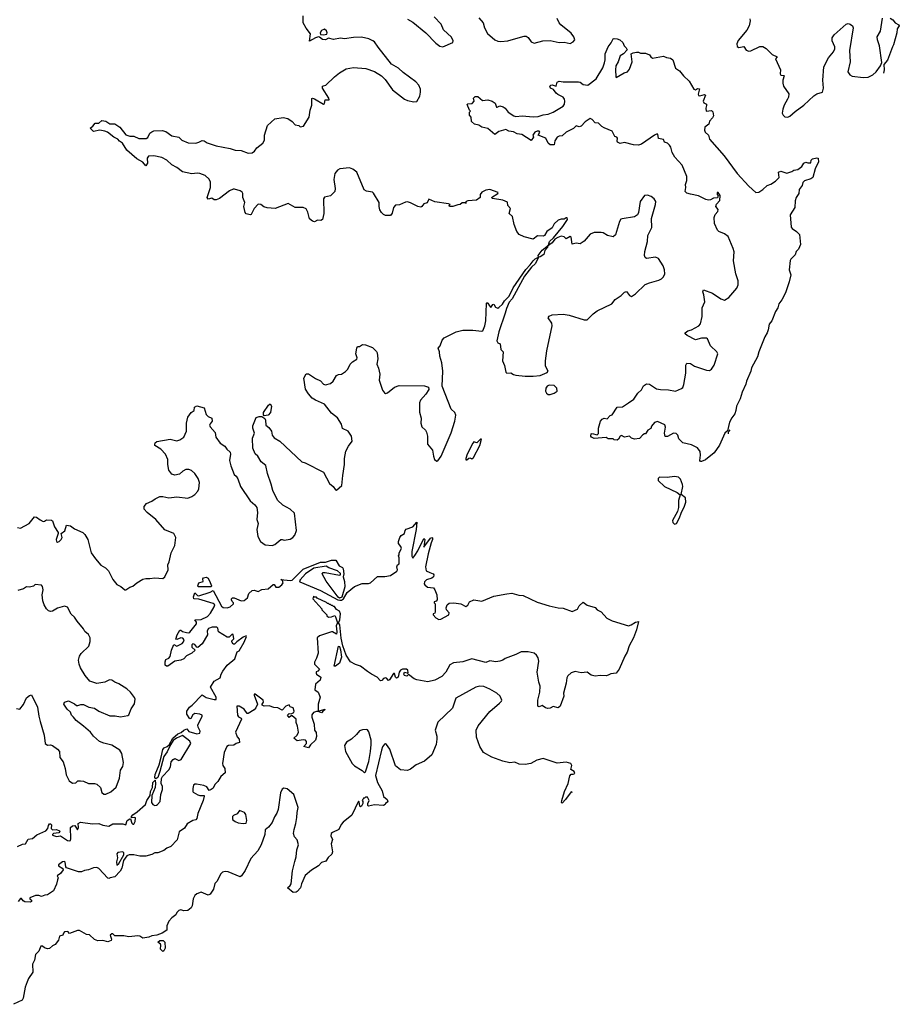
# Model space of a CAD drawing. Extents: x 2220520 to 2384350, y 721165 to 893491.
# Tile 302 of 315: x 2360888 to 2369656, y 828825 to 838636. Entities that reach past the tile are written whole.
import ezdxf

# ---------------------------------------------------------------- set-up
doc = ezdxf.new("R2010")
doc.units = 0

msp = doc.modelspace()

# ---------------------------------------------------------------- linework, layer by layer
at = {"layer": '0CON20XD'}
for points in [[(2363395, 834007.5), (2363358.6, 834115), (2363340, 834195), (2363295, 834230), (2363260.8, 834285), (2363235, 834308.8), (2363211.4, 834365), (2363208.8, 834465), (2363227.5, 834515), (2363211.2, 834565), (2363211.7, 834588.3), (2363245, 834672.5), (2363275, 834682.5), (2363301.7, 834681.7), (2363330.7, 834660.7), (2363338.8, 834645), (2363342.5, 834595), (2363371.7, 834571.7), (2363396.1, 834536.1), (2363403.3, 834495), (2363425, 834470), (2363480, 834435), (2363701.2, 834231.2), (2363735, 834220), (2363915, 834126.7), (2363976.7, 834015), (2364012.5, 833985), (2364035, 833950), (2364045, 833947.5), (2364098.8, 833995), (2364110, 834095), (2364126.4, 834203.6), (2364125.8, 834265), (2364139.4, 834335), (2364164.3, 834385), (2364202, 834435), (2364196.2, 834485), (2364162.5, 834535), (2364105, 834562.5), (2364096.7, 834605), (2364055, 834670), (2363995, 834713.8), (2363926, 834806), (2363835, 834843.8), (2363803.3, 834865), (2363765, 834907.5), (2363737.5, 834955), (2363720, 835065), (2363741.7, 835108.3), (2363765, 835107.5), (2363835, 835060), (2363885, 835037.5), (2363915, 835003.8), (2363935, 834996.7), (2363985, 835010), (2364013.3, 835035), (2364045, 835090), (2364065, 835100), (2364095, 835103.3), (2364135, 835130), (2364157.3, 835152.7), (2364183.3, 835205), (2364205, 835226.7), (2364248.3, 835251.7), (2364252.5, 835265), (2364240, 835305), (2364248.3, 835361.7), (2364255, 835380), (2364275, 835380), (2364305, 835400), (2364335, 835397.5), (2364405, 835370), (2364445, 835330), (2364452.5, 835315), (2364458, 835255), (2364446.7, 835205), (2364463.3, 835165), (2364476, 835105), (2364470, 835045), (2364504.4, 834944.4), (2364525, 834916.7), (2364535, 834912.5), (2364555, 834916.7), (2364624.6, 834975.4), (2364668.9, 834991.1), (2364923, 834987), (2364964.1, 834974.1), (2364965, 834950), (2364935.7, 834905), (2364884.2, 834845), (2364872.1, 834817.9), (2364873.8, 834725), (2364890, 834665), (2364886, 834615), (2364897.7, 834577.7), (2364932, 834545), (2364942.5, 834525), (2364952.5, 834485), (2364953.8, 834405), (2365002.5, 834345), (2365012, 834285), (2365023.8, 834255), (2365045, 834236.2), (2365055, 834240), (2365089.2, 834285), (2365189.4, 834520.6), (2365224.7, 834635), (2365235.4, 834695.4), (2365225, 834720.8), (2365190, 834755), (2365100, 834985), (2365106.2, 835135), (2365095.9, 835215.9), (2365077, 835283), (2365072.5, 835325), (2365058.3, 835361.7), (2365080, 835385), (2365098.3, 835441.7), (2365117.5, 835465), (2365240, 835525), (2365305, 835542.5), (2365405, 835543.3), (2365495, 835532.5), (2365505, 835536.7), (2365525, 835583.8), (2365534.2, 835635), (2365542.1, 835807.9), (2365545, 835816.7), (2365555, 835810), (2365572, 835785), (2365585, 835767.5), (2365605, 835797.5), (2365615, 835802.5), (2365632.3, 835772.3), (2365653, 835763), (2365665, 835766.7), (2365699.5, 835800.5), (2365721.2, 835835), (2365768, 835882), (2365805.9, 835964.1), (2365934.2, 836145.8), (2365977.5, 836192.5), (2366005, 836233.3), (2366025, 836252.5), (2366060, 836270), (2366057.5, 836285), (2366095, 836340), (2366160, 836390), (2366168.8, 836425), (2366208, 836462), (2366301.2, 836575), (2366347.5, 836645), (2366345, 836660), (2366335, 836660), (2366315, 836647.5), (2366285, 836647.5), (2366255, 836637.5), (2366217, 836603), (2366195, 836562.5), (2366143.6, 836526.4), (2366120, 836485), (2366105, 836480), (2366048.3, 836481.7), (2366005, 836450), (2365915, 836473.8), (2365867.5, 836495), (2365844.1, 836524.1), (2365816.8, 836596.8), (2365801.2, 836675), (2365765.8, 836705), (2365778.8, 836755), (2365753.3, 836785), (2365748.8, 836818.8), (2365705, 836838.5), (2365600, 836855), (2365590, 836865), (2365652.5, 836905), (2365657.5, 836915), (2365575, 836943.3), (2365535, 836936.2), (2365494.2, 836915.8), (2365477.5, 836895), (2365477.5, 836865), (2365441.7, 836838.3), (2365355, 836831.2), (2365337.5, 836825), (2365330, 836815), (2365337, 836803), (2365330, 836810), (2365298.3, 836811.7), (2365280, 836795), (2365255, 836792.5), (2365205, 836773.8), (2365173, 836773), (2365170, 836785), (2365180, 836795), (2365161.7, 836801.7), (2365025, 836820), (2364965, 836846.7), (2364949.3, 836810.7), (2364915, 836802.5), (2364896.4, 836773.6), (2364885, 836766.7), (2364855, 836774), (2364785, 836812), (2364755, 836820), (2364732.3, 836817.7), (2364675, 836790), (2364633.3, 836786.7), (2364614.1, 836765.9), (2364601.7, 836708.3), (2364585, 836683.8), (2364535, 836686.2), (2364515, 836693.8), (2364493.3, 836715), (2364479.3, 836740.7), (2364470, 836775), (2364471.2, 836815), (2364415, 836907.5), (2364405, 836916.7), (2364345, 836926.2), (2364320.5, 836940.5), (2364250, 837115), (2364207.6, 837147.6), (2364175, 837159.4), (2364080.2, 837149.8), (2364054.7, 837135.3), (2364030, 837105), (2364020.5, 837045), (2364032.5, 836955), (2364029.2, 836925), (2363985, 836879.2), (2363925, 836866), (2363917.5, 836852.5), (2363920, 836705), (2363907.5, 836645), (2363890, 836635), (2363855, 836636.7), (2363825, 836622.5), (2363805, 836627.5), (2363775, 836652.5), (2363758.3, 836718.3), (2363742, 836752), (2363715, 836764), (2363635, 836766.2), (2363565, 836803.3), (2363435, 836756.2), (2363355, 836760), (2363321.7, 836771.7), (2363290, 836795), (2363265, 836796.7), (2363226, 836755), (2363195, 836693.8), (2363185, 836690), (2363145, 836700), (2363135.8, 836715), (2363123.3, 836775), (2363131.1, 836815), (2363113.1, 836865), (2363112.5, 836905), (2363105, 836918), (2363085, 836931.2), (2363028.3, 836948.3), (2363015, 836946.7), (2362979.5, 836930.5), (2362880, 836855), (2362845, 836842.5), (2362825, 836842.5), (2362803.6, 836856.4), (2362765, 836847.5), (2362757.5, 836865), (2362788.8, 836965), (2362788.3, 837018.3), (2362776.4, 837046.4), (2362735, 837082.5), (2362685, 837103.3), (2362656.4, 837106.4), (2362605, 837100), (2362510.3, 837120.3), (2362455, 837162.9), (2362405, 837189.2), (2362354.6, 837234.6), (2362305, 837264.3), (2362225, 837278.8), (2362172.5, 837275), (2362158.8, 837255), (2362163.3, 837205), (2362145, 837180), (2362115.6, 837215.6), (2362055, 837250.8), (2361955.7, 837335), (2361913.8, 837405), (2361883.3, 837425), (2361865, 837446.7), (2361825, 837466.2), (2361764.1, 837514.1), (2361735, 837526.7), (2361685, 837536), (2361622.5, 837522.5), (2361590, 837555), (2361616.4, 837573.6), (2361640, 837605), (2361675, 837603.3), (2361705, 837630), (2361745, 837623.8), (2361787.7, 837597.7), (2361837.5, 837597.5), (2361885, 837563.8), (2361945, 837488), (2361985, 837476.9), (2362025, 837476.5), (2362075, 837451.1), (2362148.3, 837451.7), (2362165, 837463.3), (2362184.4, 837505.6), (2362205, 837520), (2362225, 837526.9), (2362307.6, 837532.4), (2362342.8, 837522.8), (2362405, 837480), (2362472.5, 837465), (2362505, 837436.7), (2362567.7, 837407.7), (2362643, 837407), (2362675, 837414.2), (2362705, 837432), (2362725, 837429.2), (2362755, 837408), (2362845, 837377.8), (2362985, 837354), (2363035, 837335.8), (2363095, 837333.3), (2363165, 837307.5), (2363205, 837310), (2363227.5, 837325), (2363252.3, 837357.7), (2363312.5, 837405), (2363328.8, 837435), (2363326.7, 837485), (2363358.1, 837581.9), (2363430.7, 837649.3), (2363515, 837662.5), (2363561.7, 837651.7), (2363605, 837622.5), (2363635, 837587.5), (2363671.7, 837581.7), (2363685, 837570), (2363716.4, 837573.6), (2363772.5, 837665), (2363782, 837735), (2363800, 837785), (2363800.4, 837849.6), (2363805.9, 837854.1), (2363825, 837847.5), (2363916.1, 837793.9), (2363925, 837800), (2363933.8, 837836.2), (2363972.5, 837837.5), (2363970, 837855), (2363904.5, 837955), (2363905, 837973.3), (2363915, 837976.5), (2363940.8, 837985), (2364025, 838067.5), (2364074, 838105), (2364143.3, 838145), (2364215, 838158.9), (2364338.3, 838148.3), (2364425, 838121.1), (2364495.5, 838075.5), (2364531.3, 838041.3), (2364605, 837936.2), (2364722.5, 837845), (2364755, 837830.8), (2364815, 837817.5), (2364845, 837821.2), (2364875, 837872.5), (2364883.6, 837913.6), (2364883.3, 837945), (2364866.7, 837985), (2364835.8, 838015.8), (2364708.7, 838108.7), (2364665, 838152.5), (2364595, 838193.8), (2364460.6, 838360.6), (2364424.3, 838414.3), (2364409.2, 838425), (2364368.8, 838445), (2364295, 838461.2), (2364215, 838460), (2364125, 838446.5), (2364085, 838450.5), (2364015, 838437.5), (2363965, 838451.4), (2363935, 838434), (2363905, 838438.8), (2363875, 838463.3), (2363865, 838464), (2363835, 838456.2), (2363775, 838422.5), (2363786, 838495), (2363742.6, 838552.6), (2363715, 838606.2), (2363713.3, 838675)], [(2364752.1, 838642.1), (2364805, 838610.8), (2364935, 838505.8), (2365035, 838401.4), (2365075, 838371.9), (2365105, 838367.1), (2365205, 838407.5), (2365208, 838425), (2365190.5, 838460.5), (2365113.3, 838535), (2365090.7, 838590.7), (2365020, 838665)], [(2365465, 838653.3), (2365508, 838605), (2365521.2, 838555), (2365549.7, 838499.7), (2365623.8, 838435), (2365655, 838423.1), (2365685, 838420), (2365755, 838425.7), (2365835, 838447.1), (2365915, 838472.5), (2365935, 838472.5), (2365955, 838458.8), (2365985, 838413.8), (2366015, 838402.5), (2366103.8, 838426.2), (2366175, 838427.8), (2366265, 838410), (2366315, 838412.5), (2366375, 838398), (2366403.9, 838416.1), (2366420, 838435), (2366411.2, 838465), (2366385, 838503.3), (2366283.2, 838583.2), (2366263.8, 838605), (2366245, 838646.7)], [(2368166.7, 838645), (2368170, 838625), (2368158.8, 838575), (2368135, 838530), (2368050.3, 838429.7), (2368037.5, 838395), (2368038, 838368), (2368055, 838358), (2368105, 838370), (2368130.7, 838330.7), (2368155, 838321.2), (2368175, 838324.2), (2368265, 838368), (2368295, 838368.8), (2368327.3, 838347.3), (2368389.3, 838289.3), (2368440, 838265), (2368422.5, 838245), (2368472.5, 838135), (2368467.5, 838095), (2368473.3, 838083.3), (2368505, 838080), (2368507.5, 838075), (2368493.3, 838035), (2368493.3, 838005), (2368502.5, 837975), (2368556.1, 837896.1), (2368551.2, 837865), (2368541.2, 837845), (2368508.8, 837785), (2368493.3, 837743.3), (2368488.8, 837705), (2368496.7, 837685), (2368515, 837668.8), (2368545, 837664.2), (2368565, 837674), (2368617.9, 837722.1), (2368705, 837784.3), (2368802.7, 837877.3), (2368835, 837896.9), (2368891.2, 837915), (2368900, 837955), (2368893.1, 838035), (2368902, 838165), (2368949.2, 838255), (2369000, 838315), (2369014.3, 838345), (2369014.2, 838365), (2368987.8, 838425), (2368986.7, 838455), (2369005.6, 838485), (2369125, 838592), (2369145, 838598), (2369165, 838592), (2369188.8, 838575), (2369195.8, 838555.8), (2369160.8, 838329.2), (2369165.8, 838215), (2369143.8, 838115), (2369162.5, 838085), (2369185, 838074), (2369295, 838061.2), (2369345, 838064), (2369393.3, 838085), (2369425, 838117.1), (2369467.1, 838175), (2369480.7, 838209.3), (2369460, 838375), (2369438.8, 838435), (2369436.4, 838463.6), (2369467, 838523), (2369487.3, 838652.7)], [(2369565, 838650), (2369590, 838635), (2369615, 838603.3), (2369652.5, 838585), (2369656, 838576), (2369635.5, 838544.5), (2369632.9, 838505), (2369599.6, 838385), (2369586.7, 838365), (2369538.2, 838231.8), (2369501.1, 838188.9), (2369504.4, 838135), (2369497.2, 838104.7)], [(2363915, 838484.5), (2363948, 838492), (2363954, 838505), (2363945, 838526.2), (2363925, 838542), (2363895, 838529.2), (2363881.9, 838505), (2363887.5, 838487.5), (2363915, 838484.5)], [(2367685, 834231.9), (2367673, 834233), (2367668.1, 834245), (2367675.4, 834295), (2367671.5, 834331.5), (2367645, 834368.6), (2367585, 834400.5), (2367498.3, 834418.3), (2367458.3, 834458.3), (2367446.7, 834495), (2367431.7, 834511.7), (2367405, 834516.2), (2367345, 834483.3), (2367323, 834483), (2367316.7, 834515), (2367326.2, 834575), (2367319.2, 834599.2), (2367245, 834632.5), (2367215, 834622.5), (2367186.7, 834585), (2367178.8, 834561.2), (2367147.5, 834545), (2367125, 834510), (2367115, 834510), (2367100.7, 834499.3), (2367065, 834463.3), (2367015, 834456.7), (2366985, 834467.5), (2366966, 834486), (2366916.4, 834476.4), (2366885, 834492.5), (2366872.5, 834485), (2366857.5, 834455), (2366845, 834447.5), (2366815, 834450), (2366805, 834460), (2366755, 834460), (2366735, 834472.5), (2366615, 834461.2), (2366587.5, 834475), (2366581.2, 834485), (2366585, 834510), (2366595, 834512.5), (2366645, 834500), (2366658.3, 834511.7), (2366656.2, 834565), (2366678.8, 834635), (2366695, 834656.2), (2366715, 834666.2), (2366745, 834660), (2366775, 834692.5), (2366795, 834700), (2366843.9, 834776.1), (2366895, 834778.8), (2366956.7, 834816.7), (2367011.2, 834855), (2367050, 834915), (2367085, 834947.5), (2367105, 834987.5), (2367135, 835006.7), (2367165, 835003.8), (2367235, 834958.8), (2367275, 834950), (2367355, 834949.2), (2367425, 834935.6), (2367485, 834960), (2367498, 834972), (2367508.3, 835001.7), (2367528.1, 835115), (2367526.5, 835193.5), (2367537.7, 835212.3), (2367575, 835208.4), (2367615, 835181.9), (2367735, 835142.4), (2367765, 835141.1), (2367785, 835153.6), (2367809, 835195), (2367847.8, 835305), (2367836.9, 835325), (2367775.3, 835385), (2367745, 835454.5), (2367733.6, 835463.6), (2367685, 835463.3), (2367625, 835444.7), (2367540.7, 835490.7), (2367521.2, 835505), (2367522.5, 835515), (2367547.5, 835535), (2367583.9, 835546.1), (2367656.1, 835583.9), (2367672.5, 835605), (2367691.7, 835678.3), (2367690, 835765), (2367717.5, 835825), (2367708, 835895), (2367696.7, 835925), (2367702.5, 835945), (2367795, 835910), (2367875.6, 835855.6), (2367915, 835842), (2367955, 835866.2), (2368035, 835961.9), (2368050, 835995), (2368050, 836035), (2368026.9, 836105), (2368004.6, 836234.6), (2368008.7, 836321.3), (2367999.5, 836355), (2367948.8, 836475), (2367915, 836501.2), (2367857, 836527), (2367845, 836540), (2367813.3, 836605), (2367810, 836665), (2367820, 836695), (2367846.7, 836725), (2367850, 836745), (2367826.7, 836775), (2367835, 836797.5), (2367866.7, 836835), (2367870, 836885), (2367850, 836915), (2367840, 836915), (2367840, 836895), (2367850, 836885), (2367845, 836860), (2367805, 836856.7), (2367775, 836841.2), (2367755, 836839.2), (2367727.5, 836845), (2367655, 836881.2), (2367575, 836896.7), (2367537.5, 836907.5), (2367527, 836917), (2367522.5, 836925), (2367529.2, 836965), (2367524.2, 836995), (2367538.1, 837035), (2367537.5, 837075), (2367490, 837185), (2367417.2, 837267.2), (2367392.2, 837312.2), (2367380, 837365), (2367366.2, 837385), (2367345, 837406.2), (2367314.1, 837414.1), (2367305, 837442.5), (2367255, 837452.5), (2367250, 837495), (2367235, 837495.8), (2367215, 837485.8), (2367085, 837395.5), (2367055, 837385.6), (2367005, 837388.6), (2366915, 837413.3), (2366875, 837403.3), (2366847.5, 837415), (2366842.5, 837425), (2366847.5, 837455), (2366840, 837465), (2366821.7, 837471.7), (2366795, 837526.7), (2366715, 837560), (2366690.8, 837570.8), (2366656.1, 837606.1), (2366625, 837607.5), (2366595, 837642.5), (2366575, 837650), (2366525, 837616.7), (2366483.6, 837576.4), (2366465, 837570), (2366435, 837577.5), (2366407.3, 837552.7), (2366335, 837514), (2366295, 837478), (2366265, 837476.2), (2366245, 837466.7), (2366220.5, 837429.5), (2366215, 837390), (2366195, 837387.5), (2366175, 837390), (2366156.2, 837405), (2366133.3, 837455), (2366057.5, 837485), (2366071.2, 837515), (2366065, 837526), (2366045, 837525.7), (2366021.2, 837515), (2366003.3, 837485), (2366010, 837465), (2365985, 837432.5), (2365893, 837493), (2365845, 837497.5), (2365808.8, 837518.8), (2365765, 837524.4), (2365735, 837542.5), (2365665, 837520.8), (2365625, 837491.2), (2365555, 837552.5), (2365495, 837564.2), (2365463.9, 837583.9), (2365420, 837595), (2365393, 837623), (2365387.5, 837665), (2365372.5, 837685), (2365370, 837715), (2365380, 837725), (2365370, 837735), (2365348.3, 837791.7), (2365355, 837797.5), (2365398.3, 837801.7), (2365417, 837823), (2365412.5, 837855), (2365429.3, 837870.7), (2365455, 837871.2), (2365500.7, 837830.7), (2365555, 837838.8), (2365597.5, 837825), (2365627.5, 837805), (2365640, 837765), (2365647, 837763), (2365675, 837777.5), (2365707.7, 837767.7), (2365726.7, 837755), (2365755.9, 837715.9), (2365815, 837678.8), (2365835, 837672.5), (2365895, 837679.4), (2366005, 837667.1), (2366055, 837671.4), (2366105, 837687.1), (2366155.7, 837694.3), (2366205, 837713.8), (2366303.8, 837775), (2366317.5, 837795), (2366323.3, 837825), (2366320, 837845), (2366306.7, 837865), (2366251.7, 837891.7), (2366234.1, 837904.1), (2366209.3, 837939.3), (2366177.5, 837955), (2366173.3, 837975), (2366182.5, 837985), (2366195, 837987.5), (2366235, 837972.5), (2366246.7, 838015), (2366265, 838023.8), (2366306.1, 838016.1), (2366457.7, 838017.7), (2366473.6, 838013.6), (2366505, 837988.8), (2366550, 837985), (2366635, 838047.5), (2366701.4, 838155), (2366715.8, 838205.8), (2366724.3, 838235), (2366722.9, 838295), (2366754.2, 838365), (2366783.3, 838405), (2366802.5, 838445), (2366815, 838450), (2366845, 838446.7), (2366870, 838435), (2366898.3, 838408.3), (2366912.5, 838375), (2366932.5, 838355), (2366942.5, 838335), (2366907.5, 838295), (2366873.3, 838275), (2366853.9, 838216.1), (2366831.2, 838175), (2366827.5, 838135), (2366830, 838065), (2366835, 838060), (2366913.9, 838106.1), (2366945, 838117.5), (2366966.1, 838143.9), (2366993.3, 838215), (2366982.5, 838295), (2367003.6, 838306.4), (2367035, 838313.3), (2367055, 838312.5), (2367075, 838302.5), (2367125, 838302.5), (2367166.1, 838286.1), (2367177.5, 838265), (2367195, 838252.5), (2367305, 838273.3), (2367335, 838260), (2367375, 838253.3), (2367397.5, 838235), (2367425, 838152.5), (2367465, 838126.7), (2367506.2, 838075), (2367562, 838025), (2367607.5, 837945), (2367625, 837937.5), (2367645, 837950), (2367665.8, 837945.8), (2367650, 837895), (2367655, 837880), (2367667.5, 837877.5), (2367715, 837890), (2367722.5, 837885), (2367700, 837825), (2367707, 837807), (2367732.5, 837795), (2367735, 837780), (2367727.5, 837755), (2367730, 837725), (2367785, 837730), (2367796.4, 837716.4), (2367803, 837677), (2367793, 837657), (2367762.5, 837625), (2367757.5, 837595), (2367716.4, 837563.6), (2367713.6, 837536.4), (2367721.2, 837515), (2367753.3, 837485), (2367765, 837446.7), (2367910.3, 837280.3), (2368040, 837105), (2368155, 836976.2), (2368224.3, 836914.3), (2368255, 836916.2), (2368295, 836943.3), (2368337.5, 836985), (2368375, 836997.5), (2368423, 837027), (2368457.5, 837065), (2368453.3, 837115), (2368473.6, 837126.4), (2368535, 837107.5), (2368586.2, 837123.8), (2368605, 837137.5), (2368645, 837142.5), (2368685, 837172.5), (2368705, 837207.5), (2368725, 837217.5), (2368745, 837210), (2368775, 837210), (2368777.5, 837235), (2368790.7, 837249.3), (2368835, 837260), (2368847, 837257), (2368848.8, 837215), (2368822.3, 837167.7), (2368818.3, 837148.3), (2368795, 837064.2), (2368775, 837049.4), (2368709.7, 837030.3), (2368693.8, 837015), (2368686.2, 836985), (2368658.8, 836945), (2368653.3, 836905), (2368628.8, 836865), (2368619.3, 836830.7), (2368615.8, 836764.2), (2368569.5, 836690.5), (2368578.3, 836568.3), (2368586.7, 836555), (2368630, 836525), (2368660, 836495), (2368672.5, 836395), (2368650.7, 836349.3), (2368627.5, 836325), (2368617, 836293), (2368575, 836250), (2368567.5, 836235), (2368558.8, 836145), (2368575.4, 836095), (2368557.3, 836025), (2368520.4, 835915), (2368485, 835844.2), (2368455.7, 835805), (2368445.7, 835765), (2368420.3, 835729.7), (2368383.6, 835635), (2368359, 835601), (2368349.2, 835545), (2368337.3, 835515), (2368315.3, 835475), (2368254.7, 835325.3), (2368243.7, 835276.3), (2368183.8, 835166.2), (2368176.5, 835133.5), (2368133.3, 835035), (2368126.5, 835003.5), (2368089.5, 834925), (2368071, 834859), (2368033.2, 834785), (2368027.7, 834742.3), (2368015, 834708.6), (2367985, 834667.5), (2367964.8, 834625), (2367941.7, 834538.3), (2367915.9, 834515), (2367862.4, 834397.6), (2367810.6, 834319.4), (2367725, 834250.4), (2367685, 834231.9)], [(2366005, 835084), (2366075, 835091.9), (2366145, 835121.5), (2366154.3, 835135), (2366129.3, 835185), (2366127.8, 835235), (2366142.8, 835335), (2366196.9, 835585), (2366190.8, 835610.8), (2366156.7, 835665), (2366165, 835682.5), (2366194.1, 835695.9), (2366305, 835702.3), (2366365, 835692.4), (2366515, 835645.3), (2366544.7, 835645.3), (2366604.3, 835705.7), (2366643.9, 835736.1), (2366791.2, 835805), (2366825, 835846.2), (2366883.9, 835886.1), (2366915, 835922.5), (2366936.1, 835926.1), (2366967.9, 835887.9), (2366985, 835878.6), (2367025, 835904.6), (2367123.4, 835996.6), (2367165.2, 836014.8), (2367259.8, 836040.2), (2367286.2, 836053.8), (2367306.7, 836075), (2367317.9, 836102.1), (2367315.5, 836145), (2367303.4, 836183.4), (2367256.3, 836256.3), (2367225, 836269.4), (2367135, 836255.3), (2367121.2, 836265), (2367116, 836285), (2367120, 836325), (2367145.3, 836425), (2367147.9, 836485), (2367187.9, 836565), (2367187.1, 836655), (2367226.9, 836795), (2367227.5, 836825), (2367210.7, 836850.7), (2367183.2, 836873.2), (2367145, 836887.5), (2367117.5, 836885), (2367073.3, 836825), (2367056, 836715), (2367045, 836691.2), (2367015, 836670), (2366893, 836653), (2366880.7, 836649.3), (2366866.7, 836625), (2366827.7, 836492.3), (2366805, 836472.5), (2366746.1, 836486.1), (2366705, 836511.2), (2366685, 836516.2), (2366615, 836516.2), (2366575, 836500), (2366515, 836430), (2366475, 836403.3), (2366435, 836407.5), (2366395, 836400), (2366385, 836470), (2366376.4, 836476.4), (2366335, 836452.5), (2366315, 836473.8), (2366285, 836478), (2366252.9, 836467.1), (2366222, 836448), (2366195, 836413.8), (2366150, 836380), (2366147.5, 836365), (2366123.8, 836336.2), (2366112.5, 836295), (2366075, 836272.5), (2366060, 836270), (2366028, 836205), (2365990.3, 836169.7), (2365920.2, 836079.8), (2365797.3, 835855), (2365767.6, 835822.4), (2365740.5, 835759.5), (2365727.9, 835712.1), (2365662.3, 835525), (2365644.2, 835435), (2365655, 835417.5), (2365676.1, 835406.1), (2365685, 835350), (2365706.7, 835326.7), (2365699.2, 835235), (2365718.9, 835188.9), (2365733.8, 835125), (2365745, 835113.3), (2365785, 835116.7), (2365810, 835100), (2365835, 835094), (2365925.9, 835084.1), (2366005, 835084)], [(2366155, 834902.2), (2366175, 834902.5), (2366215, 834915.4), (2366245, 834936), (2366243.3, 834965), (2366215, 834989.4), (2366165, 834994.4), (2366145, 834982.9), (2366132.5, 834965), (2366129.5, 834935), (2366138.1, 834915), (2366155, 834902.2)], [(2360865, 833576.2), (2360895, 833570), (2360981.2, 833615), (2361035, 833682.5), (2361055, 833680), (2361091.2, 833651.2), (2361123, 833637), (2361135, 833637.5), (2361156.4, 833653.6), (2361205, 833650), (2361215, 833642.5), (2361235, 833582.5), (2361270, 833525), (2361272.5, 833515), (2361250, 833455), (2361255, 833437.5), (2361265, 833430), (2361280, 833435), (2361302.5, 833455), (2361310, 833475), (2361302.5, 833515), (2361336.1, 833543.9), (2361355, 833597.5), (2361395, 833591.2), (2361433.2, 833563.2), (2361516.9, 833526.9), (2361538.1, 833505), (2361566.7, 833456.7), (2361600.6, 833325), (2361642.4, 833262.4), (2361695, 833199.2), (2361742.5, 833175), (2361772, 833145), (2361815, 833056.7), (2361855, 833008.8), (2361897.3, 832987.3), (2361934.1, 832954.1), (2361945.9, 832954.1), (2361985, 832980), (2362015, 832990), (2362055, 833024), (2362115, 833060), (2362145, 833068), (2362186.4, 833066.4), (2362235, 833074), (2362313.6, 833066.4), (2362336.1, 833083.9), (2362368.1, 833155), (2362363.3, 833205), (2362377.8, 833235), (2362397.1, 833322.9), (2362433.3, 833395), (2362443.1, 833475), (2362425.6, 833515.6), (2362334, 833554), (2362245.3, 833655.3), (2362158.8, 833725), (2362128.3, 833758.3), (2362128.8, 833785), (2362153.3, 833815), (2362205, 833836.7), (2362237.3, 833862.7), (2362285, 833884.2), (2362315, 833886), (2362375, 833871.2), (2362455, 833881.2), (2362565, 833868), (2362605, 833883.8), (2362633.3, 833905), (2362662.3, 833937.7), (2362675, 833962.5), (2362680, 834025), (2362668, 834065), (2362633.3, 834115), (2362600, 834145), (2362575, 834152.5), (2362545, 834152.5), (2362512.7, 834137.3), (2362481.7, 834108.3), (2362435, 834098.8), (2362405.9, 834105.9), (2362375, 834147.5), (2362364.4, 834205), (2362363.1, 834255), (2362340.8, 834305), (2362295, 834358), (2362235, 834393.3), (2362233.3, 834405), (2362239.5, 834420.5), (2362255, 834433.8), (2362387, 834457), (2362455, 834438.8), (2362485, 834450), (2362524.2, 834475.8), (2362550, 834535), (2362550, 834615), (2362563.3, 834675), (2362597, 834723), (2362628.3, 834741.7), (2362630, 834775), (2362655, 834786.7), (2362725, 834767.5), (2362745, 834702.5), (2362765, 834683.3), (2362802.5, 834665), (2362807.5, 834635), (2362785, 834610), (2362780, 834595), (2362785, 834580), (2362835, 834522.5), (2362843.3, 834475), (2362887, 834417), (2362931.2, 834385), (2362953.8, 834355), (2362985, 834327.5), (2362988, 834305), (2362978.8, 834245), (2362991.9, 834191.9), (2363025, 834102.5), (2363045, 834086.7), (2363061.7, 834061.7), (2363087.5, 833985), (2363185, 833842), (2363232.1, 833802.1), (2363251.4, 833775), (2363259.2, 833725), (2363252, 833655), (2363265.8, 833615), (2363252, 833555), (2363261.2, 833485), (2363287.5, 833435), (2363335, 833404), (2363405, 833396.2), (2363432.5, 833405), (2363490, 833455), (2363505, 833457.5), (2363525, 833450), (2363585, 833458.8), (2363610, 833475), (2363630.7, 833499.3), (2363646.2, 833545), (2363627.8, 833717.8), (2363585, 833760), (2363509.7, 833799.7), (2363458.3, 833848.3), (2363411.4, 833945), (2363395, 834007.5)], [(2363325, 834690), (2363318.3, 834698.3), (2363317, 834723), (2363366.7, 834795), (2363385, 834806.7), (2363398, 834785), (2363387.1, 834722.9), (2363365, 834693.8), (2363325, 834690)], [(2367952.5, 834507.9), (2367951.8, 834525), (2367956.7, 834533.3), (2367970.7, 834549.9)], [(2365345, 834250), (2365365, 834267.5), (2365375, 834270), (2365395, 834260), (2365411.2, 834275), (2365475, 834393.3), (2365490, 834455), (2365480, 834455), (2365445, 834420), (2365415, 834430), (2365405, 834417.5), (2365346.7, 834305), (2365333.6, 834263.6), (2365335, 834250), (2365345, 834250)], [(2367415, 833607.5), (2367435, 833614.4), (2367465, 833671.4), (2367480, 833720), (2367515, 833786.9), (2367528.7, 833828.7), (2367525, 833870), (2367480, 833905), (2367499.4, 833985), (2367496.2, 834005), (2367475, 834057.8), (2367455, 834076.1), (2367415, 834082.9), (2367342.4, 834072.4), (2367265, 834077.1), (2367252.5, 834065), (2367252.9, 834045), (2367314.3, 833985), (2367442.5, 833925), (2367471.7, 833901.7), (2367456.4, 833843.6), (2367453.6, 833776.4), (2367444.1, 833735.9), (2367396.7, 833645), (2367397.5, 833625), (2367415, 833607.5)], [(2364527.5, 833087.5), (2364585, 833098.8), (2364648.3, 833141.7), (2364653.3, 833155), (2364646.7, 833185), (2364655, 833202.5), (2364670, 833215), (2364670, 833275), (2364662.5, 833295), (2364670, 833305), (2364670, 833325), (2364692.5, 833365), (2364687.5, 833385), (2364662.5, 833415), (2364663.3, 833435), (2364677.5, 833475), (2364690, 833495), (2364722.5, 833515), (2364730, 833545), (2364740.5, 833559.5), (2364805, 833582.5), (2364845, 833630), (2364841.1, 833555), (2364795.8, 833335.8), (2364795, 833290), (2364805, 833270), (2364825, 833296.7), (2364855.7, 833344.3), (2364915, 833466.7), (2364926.2, 833455), (2364915, 833380), (2364981.7, 833468.3), (2364995, 833476.7), (2365001.7, 833471.7), (2365004.2, 833455), (2364987.9, 833422.1), (2364958.9, 833315), (2364932.9, 833185), (2364940, 833145), (2364975, 833128.6), (2365010, 833115), (2365016.2, 833105), (2365013.8, 833085), (2364995, 833070.8), (2364942.5, 833055), (2364923.8, 833035), (2364921.2, 833015), (2364925, 833003.3), (2364952.7, 832982.7), (2365011.2, 832975), (2365026.7, 832955), (2365047.5, 832905), (2365050, 832855), (2365038.3, 832841.7), (2365020, 832835), (2365020, 832825), (2365030, 832815), (2365030, 832735), (2365026.4, 832723.6), (2365010, 832715), (2365010, 832705), (2365037.5, 832675), (2365065, 832660), (2365085, 832663.3), (2365166.7, 832705), (2365167.5, 832725), (2365142.5, 832755), (2365140, 832775), (2365150, 832805), (2365168.3, 832821.7), (2365215, 832826.7), (2365286.4, 832816.4), (2365335, 832790), (2365355, 832802.5), (2365372.5, 832835), (2365414.3, 832855.7), (2365495, 832842.5), (2365615, 832891.2), (2365745, 832915.7), (2365795, 832920.8), (2365862.4, 832902.4), (2365905, 832898.4), (2366045, 832831.9), (2366164.2, 832794.2), (2366255, 832773.8), (2366305, 832772), (2366395, 832739.5), (2366448.5, 832761.5), (2366464.7, 832795), (2366505, 832831.1), (2366545, 832802.2), (2366625, 832777.5), (2366645, 832756), (2366685, 832734.2), (2366741.8, 832671.8), (2366795, 832645.9), (2366955, 832595.6), (2366983.8, 832605), (2367025, 832632), (2367055, 832640), (2367035, 832555.8), (2367005.8, 832475), (2366962.2, 832397.8), (2366944.8, 832335), (2366920.4, 832295), (2366865, 832163.2), (2366835, 832124.4), (2366781.7, 832118.3), (2366753.3, 832103.3), (2366732.7, 832097.3), (2366675, 832101.4), (2366623.2, 832093.2), (2366585, 832106), (2366545, 832133.3), (2366485, 832128.8), (2366425, 832140), (2366385, 832128), (2366351.2, 832098.8), (2366342.7, 832077.3), (2366335.8, 832025), (2366307.5, 831925), (2366312.5, 831895), (2366276.1, 831793.9), (2366255, 831777.5), (2366205, 831793.3), (2366175, 831776.7), (2366151.7, 831771.7), (2366129.3, 831779.3), (2366095, 831802.5), (2366065, 831790), (2366055, 831792.5), (2366051.7, 831801.7), (2366051.2, 831855), (2366072, 831935), (2366076.7, 831995), (2366064.1, 832034.1), (2366046.4, 832135), (2366062.5, 832245), (2366055.5, 832275.5), (2366038, 832305), (2366015, 832322.9), (2365957.8, 832337.8), (2365885, 832335.6), (2365835, 832310), (2365728.3, 832271.7), (2365703.8, 832255), (2365675, 832242.9), (2365635, 832236.2), (2365575, 832246.7), (2365535, 832231.2), (2365395, 832265.6), (2365305, 832237.8), (2365213.2, 832226.8), (2365175, 832206.2), (2365134.5, 832135), (2365095, 832090.5), (2365026.7, 832055), (2364955, 832038.9), (2364846.9, 832056.9), (2364818.9, 832068.9), (2364765, 832110), (2364746, 832094), (2364725, 832100.8), (2364716.2, 832115), (2364725, 832133.3), (2364748.8, 832128.8), (2364755, 832120), (2364761.7, 832128.3), (2364757.5, 832155), (2364743, 832163), (2364705, 832163.3), (2364685, 832153.3), (2364668.8, 832135), (2364660, 832085), (2364645, 832073.8), (2364633.8, 832085), (2364625, 832120), (2364615, 832122.5), (2364575, 832056.2), (2364565, 832050), (2364545, 832073.3), (2364535, 832076.7), (2364515, 832070), (2364498.8, 832051.2), (2364485, 832046.7), (2364452.5, 832085), (2364395, 832114), (2364355, 832142.5), (2364285, 832192.9), (2364235, 832210), (2364186.6, 832236.6), (2364143.2, 832303.2), (2364109.2, 832395), (2364091.7, 832471.7), (2364079.7, 832605), (2364067.1, 832625), (2364080, 832655), (2364086, 832715), (2364075, 832743.6), (2364045, 832757.5), (2364025, 832790), (2364015, 832790), (2364005, 832800), (2363995, 832800), (2363985, 832810), (2363975, 832810), (2363965, 832820), (2363955, 832820), (2363945, 832830), (2363851.7, 832871.7), (2363845, 832880), (2363825, 832880), (2363815, 832890), (2363810, 832865), (2363900, 832765), (2363900, 832755), (2363950, 832705), (2363950, 832695), (2363965, 832682.5), (2363995, 832684), (2364027.8, 832697.8), (2364037.1, 832687.1), (2364054.5, 832625), (2364041, 832595), (2364050.4, 832535), (2364045, 832512), (2364005, 832537.1), (2363995, 832537.5), (2363877.5, 832495), (2363853.3, 832475), (2363862.5, 832325), (2363847.5, 832275), (2363827.5, 832235), (2363827.5, 832215), (2363877.5, 832165), (2363860, 832145), (2363843.6, 832136.4), (2363842.5, 832125), (2363847.5, 832115), (2363888, 832085), (2363884.3, 832055), (2363836.2, 832015), (2363828.3, 831958.3), (2363863.6, 831933.6), (2363881.9, 831885), (2363863.5, 831815), (2363863, 831753), (2363875, 831747.5), (2363930, 831765), (2363927.5, 831755), (2363917.5, 831752.5), (2363895, 831727.5), (2363861.7, 831741.7), (2363845, 831741.2), (2363817.7, 831732.3), (2363801.4, 831708.6), (2363800, 831685), (2363823.1, 831615), (2363825.8, 831555.8), (2363841.7, 831531.7), (2363847.3, 831492.7), (2363836, 831455), (2363785, 831408.8), (2363765, 831380), (2363720, 831395), (2363747.1, 831425), (2363745.8, 831445), (2363736.4, 831456.4), (2363715, 831460), (2363655, 831450), (2363620, 831475), (2363653, 831507), (2363666.7, 831535), (2363656.4, 831596.4), (2363643.6, 831633.6), (2363642.5, 831665), (2363605, 831697.5), (2363595, 831697.5), (2363575, 831682.5), (2363558.8, 831705), (2363575, 831721.2), (2363595, 831717.5), (2363619.3, 831730.7), (2363622.5, 831745), (2363615, 831780), (2363585, 831790), (2363575, 831808.8), (2363540, 831795), (2363505, 831756), (2363460.4, 831780.4), (2363421.3, 831781.3), (2363375, 831799.4), (2363325.6, 831795.6), (2363310.6, 831800.6), (2363304.2, 831805), (2363304.2, 831815), (2363318, 831835), (2363314, 831855), (2363233.6, 831916.4), (2363224.2, 831915.8), (2363224.4, 831905), (2363258.8, 831815), (2363242.4, 831777.6), (2363225, 831760), (2363165, 831721.4), (2363155, 831720.8), (2363125.2, 831765.2), (2363075, 831796.1), (2363053.6, 831796.4), (2363058, 831705), (2363067.8, 831687.8), (2363095.5, 831675.5), (2363100, 831665), (2363040, 831535), (2363055, 831490), (2363077, 831467), (2363077.5, 831435), (2363045, 831422.5), (2363023.9, 831406.1), (2362970, 831405), (2362951.4, 831395), (2362925.7, 831335), (2362909.2, 831225), (2362914, 831205), (2362934.1, 831174.1), (2362935, 831130), (2362893.8, 831095), (2362864.1, 831045.9), (2362834, 831016), (2362815, 830979.2), (2362796.3, 830963.7), (2362775, 830956.7), (2362751.9, 830991.9), (2362723.6, 831003.6), (2362651.7, 831018.3), (2362632.7, 831017.3), (2362621.7, 831008.3), (2362613.6, 830973.6), (2362613.3, 830945), (2362618.3, 830938.3), (2362665, 830910.8), (2362685, 830904.2), (2362725, 830906.2), (2362727.1, 830897.1), (2362717.3, 830855), (2362662, 830725), (2362654.3, 830675.7), (2362645, 830661.2), (2362613.2, 830656.8), (2362558.1, 830621.9), (2362530, 830580), (2362478, 830542), (2362456, 830464), (2362395, 830397.5), (2362355, 830380.8), (2362323, 830357), (2362265, 830334.2), (2362235, 830333.8), (2362205, 830316), (2362145, 830299.2), (2362085, 830300.5), (2362025, 830314.4), (2361977.6, 830312.4), (2361955.5, 830304.5), (2361923.1, 830256.9), (2361907.2, 830182.8), (2361890, 830150), (2361835, 830096.2), (2361790, 830085), (2361775, 830076.7), (2361765, 830080), (2361675, 830177.5), (2361657, 830187), (2361625, 830183.1), (2361575, 830163.1), (2361535, 830158.1), (2361505, 830144.5), (2361475, 830143.8), (2361354.5, 830184.5), (2361348, 830195), (2361342.5, 830242.5), (2361335, 830247.5), (2361315, 830243.8), (2361273.8, 830215), (2361274, 830205), (2361317.8, 830177.8), (2361321.9, 830165), (2361295, 830129.4), (2361260, 830105), (2361270, 830085), (2361266, 830066), (2361255, 830023.3), (2361224.5, 829955), (2361165, 829914.4), (2361138.3, 829911.7), (2361105, 829897.5), (2361078.9, 829908.9), (2361045, 829909.1), (2360990, 829885), (2360990, 829875), (2361006.4, 829863.6), (2361005, 829850), (2360995, 829844)], [(2360865, 830397.5), (2360915, 830418.8), (2360946, 830424), (2360971.4, 830468.6), (2361015, 830477.7), (2361058, 830512), (2361146.8, 830553.2), (2361167.5, 830575), (2361175, 830607.5), (2361186.4, 830623.6), (2361195, 830623.8), (2361205, 830612.5), (2361202.5, 830575), (2361213.2, 830563.2), (2361255, 830565.5), (2361285, 830552.5), (2361287.1, 830545), (2361277.5, 830532.5), (2361225, 830526), (2361213.6, 830516.4), (2361215, 830510), (2361235, 830502.5), (2361255, 830497.5), (2361295, 830503.3), (2361365, 830458.1), (2361388.1, 830451.9), (2361395, 830457.5), (2361397.3, 830475), (2361392.7, 830585), (2361415, 830604.5), (2361436.8, 830606.8), (2361465, 830563.3), (2361474, 830585), (2361471.4, 830625), (2361495, 830640.4), (2361615, 830624), (2361675, 830625.5), (2361715, 830609.2), (2361775, 830601.2), (2361815, 830623.1), (2361915, 830622.9), (2361945, 830613.3), (2361960, 830655), (2361985, 830674), (2361993, 830673), (2362005, 830628.8), (2362015, 830620), (2362025, 830620), (2362038, 830645), (2362041.7, 830681.7), (2362036.2, 830686.2), (2362002, 830682), (2362001.9, 830695), (2362015, 830711.9), (2362058.6, 830741.4), (2362140.6, 830815), (2362154.2, 830855), (2362188.8, 830905), (2362190, 830945), (2362212, 830985), (2362216, 831035), (2362237, 831057), (2362242.5, 831025), (2362237.5, 830985), (2362203.3, 830905), (2362202, 830835), (2362215, 830816.7), (2362235, 830806.7), (2362252.5, 830807.5), (2362263, 830817), (2362286.7, 830845), (2362293.6, 830916.4), (2362312.5, 830965), (2362312.5, 830995), (2362297.5, 831025), (2362302.5, 831075), (2362312.5, 831095), (2362375, 831160), (2362389.3, 831190.7), (2362398.3, 831241.7), (2362417, 831263), (2362435, 831272.5), (2362475, 831253.3), (2362497.5, 831265), (2362593.3, 831425), (2362585, 831446.7), (2362511.7, 831501.7), (2362451.8, 831478.2), (2362418, 831452), (2362389.3, 831410.7), (2362358.6, 831341.4), (2362326, 831295), (2362285.7, 831144.3), (2362263.3, 831085), (2362245, 831070), (2362236.2, 831086.2), (2362238.6, 831115), (2362279.3, 831210.7), (2362298.3, 831288.3), (2362313.3, 831365), (2362328.6, 831381.4), (2362357.8, 831392.2), (2362379.2, 831410.8), (2362414.2, 831475), (2362465, 831521.4), (2362497.5, 831532.5), (2362523.8, 831556.2), (2362555, 831570), (2362573.8, 831543.8), (2362655, 831521.4), (2362683.3, 831525), (2362686, 831545), (2362666.2, 831585), (2362663.3, 831605), (2362707.5, 831695), (2362707.5, 831705), (2362685, 831716.7), (2362635, 831723.3), (2362615, 831710), (2362595, 831673.8), (2362585, 831670), (2362554, 831715), (2362553.3, 831745), (2362579.2, 831785), (2362606.2, 831803.8), (2362705, 831908), (2362745, 831880.7), (2362825, 831860.9), (2362847.5, 831862.5), (2362845.5, 831885), (2362788.5, 831985), (2362825.4, 832044.6), (2362885, 832078.8), (2362895.6, 832115), (2362913.3, 832143.3), (2362955, 832204), (2363031.6, 832268.4), (2363055, 832337.5), (2363075, 832346.7), (2363126.1, 832433.9), (2363148.8, 832488.8), (2363145, 832496.7), (2363115, 832482.5), (2363051.9, 832438.1), (2363027.3, 832412.7), (2363016.1, 832413.9), (2363001.2, 832435), (2363002.5, 832445), (2363021.2, 832465), (2363015, 832510), (2363005, 832512.5), (2362975.7, 832484.3), (2362955, 832484.5), (2362870, 832535), (2362861.7, 832571.7), (2362851.7, 832581.7), (2362805, 832582.5), (2362770.7, 832569.3), (2362756.7, 832545), (2362760.8, 832505), (2362706.9, 832415), (2362665, 832381.2), (2362655, 832382.5), (2362635, 832411.2), (2362612.5, 832415), (2362603.3, 832405), (2362603.3, 832385), (2362636.7, 832355), (2362602, 832325), (2362551.8, 832298.2), (2362524.4, 832265.6), (2362495, 832254.3), (2362432.5, 832245), (2362365, 832193.8), (2362350, 832195), (2362337.5, 832205), (2362336.2, 832236.2), (2362345, 832261.2), (2362375.6, 832274.4), (2362388.1, 832291.9), (2362401.2, 832355), (2362425, 832410), (2362455, 832392.5), (2362508.8, 832421.2), (2362520, 832435), (2362526.7, 832455), (2362515, 832472.5), (2362495, 832476.7), (2362455, 832460), (2362444.1, 832464.1), (2362456, 832505), (2362485, 832552.5), (2362495, 832553.3), (2362510.9, 832540.9), (2362549.1, 832529.1), (2362575, 832527.1), (2362585, 832532), (2362651.2, 832615), (2362651.7, 832631.7), (2362632.5, 832655), (2362695, 832658), (2362760.5, 832689.5), (2362788.8, 832721.2), (2362826.7, 832785), (2362832.5, 832805), (2362815, 832820), (2362673, 832863), (2362625, 832863.8), (2362620.6, 832885), (2362635, 832926.2), (2362659.2, 832899.2), (2362675, 832895.8), (2362787.1, 832932.9), (2362815, 832947.5), (2362900.6, 832790.6), (2362915, 832780), (2362954.2, 832775.8), (2362985, 832786), (2363017.5, 832815), (2363020, 832825), (2363005, 832840), (2363000, 832855), (2363000, 832865), (2363010, 832875), (2363026.4, 832876.4), (2363095, 832844.2), (2363125, 832849.2), (2363160, 832875), (2363171.7, 832918.3), (2363205, 832947.5), (2363225, 832950), (2363265, 832938.8), (2363301.7, 832958.3), (2363365, 832963.8), (2363415, 833007.5), (2363425, 833007.5), (2363442, 832982), (2363469.6, 832980.4), (2363501.5, 833005), (2363512.9, 833025), (2363507.5, 833047.5), (2363491.7, 833058.3), (2363585, 833048.8), (2363605, 833052), (2363715, 833160), (2363885, 833231.5), (2363935, 833230), (2363995, 833249.4), (2364039.3, 833249.3), (2364071.2, 833195), (2364105.7, 833175.7), (2364110.8, 833165), (2364120, 833115), (2364112, 833085), (2364126.3, 833036.3), (2364130, 832985), (2364098.1, 832881.9), (2364075, 832871.2), (2364061.2, 832881.2), (2363942.4, 833042.4), (2363902.5, 833115), (2363913.6, 833126.4), (2363933.6, 833126.4), (2364075, 833100), (2364086.2, 833103.8), (2364085, 833116.7), (2364055, 833142.5), (2363970, 833175), (2363941.7, 833191.7), (2363818.8, 833171.2), (2363735.8, 833115), (2363683.3, 833055), (2363677.5, 833045), (2363680, 833035), (2363887, 832947), (2364060, 832855), (2364080.5, 832850.5), (2364095, 832851.9), (2364115, 832864.6), (2364153.3, 832926.7), (2364225, 832987.5), (2364300.7, 833019.3), (2364363.6, 833016.4), (2364385, 833023.3), (2364455, 833088.8), (2364527.5, 833087.5)], [(2360855, 831772.5), (2360890, 831765), (2360927, 831813), (2360955, 831880), (2360985, 831902.5), (2361005, 831907.5), (2361064.4, 831785), (2361078.6, 831695), (2361093.3, 831643.3), (2361130, 831505), (2361140, 831425), (2361165, 831407.5), (2361195, 831411.2), (2361215, 831403.8), (2361265, 831366.2), (2361284.1, 831344.1), (2361288.5, 831285), (2361322.1, 831242.1), (2361342.5, 831175), (2361351.2, 831111.2), (2361380.7, 831050.7), (2361415, 831027.5), (2361447, 831033), (2361468.3, 831051.7), (2361495, 831052.5), (2361525, 831048), (2361575, 831026.2), (2361635, 831024.2), (2361655, 831017.5), (2361694.2, 830985), (2361705.4, 830935), (2361725, 830916.9), (2361745, 830917.7), (2361797.1, 830942.9), (2361850.5, 830989.5), (2361881.2, 831078.8), (2361891.7, 831158.3), (2361914.3, 831195.7), (2361921.9, 831235), (2361905.6, 831325), (2361885, 831358), (2361805, 831407.5), (2361725.9, 831425.9), (2361683.2, 831443.2), (2361623.8, 831495), (2361593.3, 831535), (2361525, 831596.7), (2361451.7, 831651.7), (2361425, 831686.7), (2361402.5, 831705), (2361392.5, 831735), (2361360, 831765), (2361327.5, 831815), (2361333.6, 831836.4), (2361375, 831850), (2361435, 831820), (2361455, 831803.3), (2361468.3, 831801.7), (2361496.4, 831813.6), (2361525, 831811.2), (2361575.9, 831785.9), (2361635, 831776.2), (2361676.9, 831746.9), (2361785, 831700), (2361838.8, 831698.8), (2361892.3, 831687.7), (2361965, 831701.9), (2361975, 831709.2), (2361999.8, 831770.2), (2362031.1, 831818.9), (2362038.6, 831865), (2362032.1, 831882.1), (2361992, 831935), (2361955, 831967.5), (2361875, 832018.6), (2361835, 832034.2), (2361805, 832053.8), (2361781.7, 832058.3), (2361735.7, 832034.3), (2361655, 832020), (2361586, 832045), (2361540.2, 832100.2), (2361495, 832176), (2361480.6, 832215), (2361474.5, 832255), (2361484.4, 832295), (2361500.9, 832319.1), (2361576.3, 832393.7), (2361589.8, 832440.2), (2361590, 832475), (2361575, 832508.1), (2361537.9, 832537.9), (2361524.3, 832565), (2361460.9, 832640.9), (2361435, 832683.1), (2361400.9, 832710.9), (2361365, 832783.3), (2361335, 832793.3), (2361265, 832772), (2361213.6, 832743.6), (2361195, 832740), (2361175.8, 832745.8), (2361156, 832765), (2361132, 832805), (2361116.7, 832845), (2361112.5, 832905), (2361121.9, 832955), (2361115, 832986.7), (2361105, 833000), (2361042.5, 833007.5), (2361025, 832992.5), (2360985, 832980), (2360955, 832983.3), (2360925, 832966.2), (2360868.3, 832948.3)], [(2362683.5, 832983.5), (2362666.1, 832986.1), (2362662.9, 832995), (2362675, 833023.8), (2362715, 833037.5), (2362713.8, 833065), (2362720, 833075), (2362745, 833082), (2362765, 833070), (2362787.4, 833027.4), (2362798, 832995), (2362795, 832983.8), (2362683.5, 832983.5)], [(2364035, 832193.8), (2364023.8, 832193.8), (2364065, 832393.3), (2364075, 832390), (2364085.3, 832355.3), (2364095.3, 832285), (2364074.7, 832225.3), (2364035, 832193.8)], [(2366396.8, 830936.3), (2366385, 830942.5), (2366328.8, 830865), (2366295, 830830), (2366290, 830835), (2366290.8, 830855), (2366320, 830945), (2366355.6, 831024.4), (2366370, 831100), (2366385, 831117.5), (2366405, 831116.2), (2366421.2, 831125), (2366415, 831143.3), (2366383, 831163), (2366392.5, 831205), (2366383, 831223), (2366335, 831235.8), (2366245, 831228.6), (2366105, 831273.8), (2366044.2, 831255.8), (2365982.5, 831225), (2365925, 831213.1), (2365865, 831216.2), (2365825, 831235.9), (2365775, 831231.9), (2365705, 831247.5), (2365595, 831287.5), (2365512, 831335), (2365474, 831395), (2365441.1, 831485), (2365436.7, 831555), (2365459.3, 831600.7), (2365575, 831742), (2365670, 831825), (2365690, 831845), (2365692.5, 831855), (2365676.7, 831895), (2365643.3, 831925), (2365575, 831966.2), (2365515, 831990.8), (2365475, 831995.8), (2365435, 831986), (2365235, 831876.2), (2365203, 831777), (2365056.7, 831635), (2365030, 831555), (2365047.1, 831495), (2365045.9, 831465.9), (2365040, 831415), (2364995, 831311.2), (2364921.7, 831248.3), (2364838.7, 831211.3), (2364785, 831167.5), (2364755, 831155.7), (2364685, 831160.8), (2364635, 831202), (2364577.4, 831367.4), (2364545, 831414.2), (2364535, 831420.8), (2364525, 831417.1), (2364505, 831390), (2364494.3, 831355.7), (2364435.6, 831105.6), (2364453.8, 831035), (2364501.4, 830951.4), (2364515.7, 830895.7), (2364551.2, 830865), (2364557.5, 830842.5), (2364532.5, 830825), (2364530, 830815), (2364513, 830807), (2364425, 830813.8), (2364365, 830797.5), (2364357.5, 830805), (2364357.5, 830825), (2364372.5, 830855), (2364355, 830890), (2364335, 830890), (2364325, 830880), (2364315, 830880), (2364307.5, 830865), (2364300, 830855), (2364306.7, 830846.7), (2364308, 830825), (2364295, 830800), (2364285, 830792.5), (2364279.3, 830799.3), (2364271.7, 830841.7), (2364265, 830850), (2364200.2, 830709.8), (2364110.6, 830639.4), (2364092.5, 830615), (2364070, 830565), (2364005, 830536), (2363992.5, 830525), (2363990, 830505), (2364005.8, 830465.8), (2363993.9, 830423.9), (2364006, 830345), (2364000.5, 830319.5), (2363962.3, 830287.7), (2363940.5, 830249.5), (2363895, 830238.8), (2363865.8, 830204.2), (2363795, 830162), (2363735, 830109.1), (2363696.5, 830025), (2363685.2, 829984.8), (2363655, 829948.5), (2363645, 829940.5), (2363615, 829938.6), (2363556.7, 829985), (2363585, 830008.2), (2363593.6, 830026.4), (2363606.6, 830153.4), (2363631.7, 830248.3), (2363644, 830295), (2363649.1, 830365), (2363667.5, 830415), (2363653.1, 830463.1), (2363625.7, 830495), (2363616.9, 830525), (2363622.2, 830567.8), (2363641.9, 830625), (2363651.4, 830685), (2363652, 830735), (2363664.2, 830785), (2363620.6, 830915), (2363555, 830971.2), (2363520.7, 830979.3), (2363505, 830967.5), (2363487.3, 830932.7), (2363463.2, 830766.8), (2363450.7, 830729.3), (2363426.6, 830693.4), (2363405, 830636.2), (2363369.5, 830590.5), (2363335, 830562.5), (2363330, 830515), (2363296.2, 830415), (2363262, 830355), (2363191.3, 830278.7), (2363135, 830157.5), (2363100, 830105), (2363085, 830096), (2362965, 830144.2), (2362935, 830149.2), (2362909.5, 830140.5), (2362889.5, 830120.5), (2362855, 830052.5), (2362833, 830027), (2362818.7, 829971.3), (2362787.7, 829922.3), (2362765, 829912.5), (2362695, 829943.3), (2362652.5, 829925), (2362635, 829907.5), (2362616.7, 829875), (2362606.2, 829805), (2362596.7, 829785), (2362565, 829758.8), (2362525, 829756.7), (2362495, 829767.5), (2362475, 829760), (2362455, 829740), (2362442.5, 829715), (2362405, 829687.5), (2362375, 829652.5), (2362353.8, 829605), (2362353.8, 829565), (2362308, 829535), (2362255, 829513.6), (2362205, 829506.7), (2362175, 829492.5), (2362115, 829484.4), (2362085, 829503.8), (2362065, 829508), (2361975, 829496.7), (2361925, 829508), (2361835.8, 829505.8), (2361815.6, 829525.6), (2361805, 829527.1), (2361790, 829515), (2361798.8, 829485), (2361803.8, 829475), (2361799.5, 829460.5), (2361765, 829447.5), (2361715, 829460), (2361665, 829457.5), (2361635, 829470), (2361585, 829516.2), (2361555, 829521.2), (2361485, 829561.2), (2361465, 829560), (2361385, 829530), (2361368.8, 829548.8), (2361334.4, 829545.6), (2361323.8, 829535), (2361316.7, 829513.3), (2361285, 829502.5), (2361275.8, 829464.2), (2361240.5, 829419.5), (2361213.4, 829406.6), (2361185, 829382), (2361165, 829376), (2361135.8, 829385.8), (2361115, 829403.3), (2361100, 829405), (2361078, 829355), (2361045, 829322.5), (2361033.8, 829265), (2361015.7, 829224.3), (2361019.5, 829145), (2360976.9, 829083.1), (2360960.9, 829049.1), (2360941.1, 828995), (2360922.5, 828885), (2360911.2, 828865), (2360825, 828824.5)], [(2364325, 831130), (2364335, 831140), (2364366.7, 831245), (2364385.5, 831345), (2364391.2, 831415), (2364390, 831455), (2364369.3, 831539.3), (2364355, 831560), (2364343.6, 831563.6), (2364305, 831561.2), (2364275, 831551.2), (2364246.3, 831513.7), (2364195, 831465.8), (2364145, 831438), (2364126.2, 831405), (2364135.8, 831345), (2364201.4, 831225), (2364225, 831202.5), (2364303, 831153), (2364325, 831130)], [(2363115, 830626.2), (2363145, 830630), (2363153, 830657), (2363142.5, 830715), (2363127, 830737), (2363080, 830755), (2363056.5, 830723.5), (2363018.8, 830705), (2363010.6, 830695), (2363009.2, 830665), (2363035, 830646.2), (2363065, 830633.8), (2363115, 830626.2)], [(2361855, 830210), (2361875, 830227.5), (2361926.2, 830315), (2361926.2, 830335), (2361915, 830343.3), (2361865, 830337.5), (2361857.5, 830325), (2361862.5, 830285), (2361853, 830243), (2361855, 830210)], [(2360995, 829844), (2360940, 829845), (2360922.5, 829855), (2360905, 829880), (2360895, 829880), (2360871.7, 829848.3)], [(2362315, 829351.2), (2362291.9, 829375), (2362295.7, 829415), (2362291.4, 829425), (2362266.2, 829445), (2362285, 829460.5), (2362318.8, 829458.8), (2362333.3, 829443.3), (2362336.9, 829385), (2362325, 829356.2), (2362315, 829351.2)]]:
    msp.add_lwpolyline(points, dxfattribs=at)

doc.saveas('drawing.dxf')
